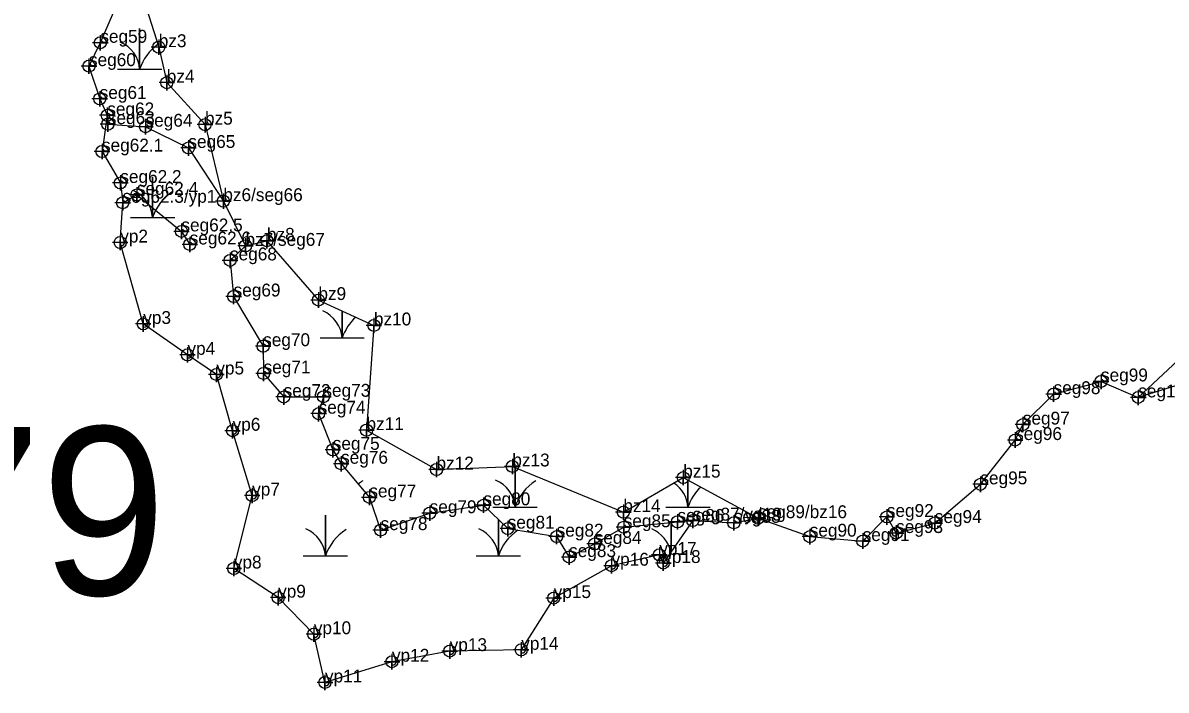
# Model space of a CAD drawing. Extents: x 2071991 to 2268989, y 436479 to 469629.
# Drawn here: x 2241252.7 to 2241697.1, y 440021.4 to 440280.8 of the extents above; entities that cross this region are included whole.
import ezdxf

# ---------------------------------------------------------------- set-up
doc = ezdxf.new("R2010")
doc.units = 0
for name, color, linetype in [('Default', 7, 'Continuous'), ('Exist Environmental Wetland Boundary', 7, 'Continuous'), ('Exist Environmental Wetland Boundary Cogo Comment', 7, 'Continuous'), ('Exist Environmental Wetland Boundary Cogo Point CELL', 7, 'Continuous'), ('Exist Hydro Jurisdictional Stream or Body of Water NEU Mitigable', 7, 'Continuous'), ('Exist Hydro Jurisdictional Stream or Body of Water NEU Mitigable Cogo Comment', 7, 'Continuous'), ('Exist Hydro Jurisdictional Stream or Body of Water NEU Mitigable Cogo Point CELL', 7, 'Continuous'), ('Exist Hydro Swamp or Marsh', 7, 'Continuous')]:
    doc.layers.add(name, color=color, linetype=linetype)

msp = doc.modelspace()

# ---------------------------------------------------------------- linework, layer by layer
at = {"layer": 'Exist Environmental Wetland Boundary'}
for points in [[(2241278.82, 440315.13), (2241296.71, 440299.1), (2241305.55, 440271.4), (2241308.65, 440257.59), (2241323.52, 440241.26), (2241330.65, 440211.53)], [(2241513.12, 440087.33), (2241501.66, 440070.84), (2241500.12, 440074), (2241481.53, 440069.8), (2241459.06, 440057.21), (2241446.44, 440037.09), (2241418.63, 440036.6), (2241396.19, 440032.47), (2241370.15, 440024.41), (2241365.82, 440043.17), (2241351.94, 440057.37), (2241334.73, 440068.7), (2241341.85, 440097.04), (2241334.25, 440122.27), (2241327.93, 440144.15), (2241316.69, 440151.78), (2241299.52, 440163.78), (2241290.57, 440195.44), (2241291.52, 440210.9)], [(2241339.26, 440194.15), (2241347.6, 440196.12), (2241367.6, 440173.08), (2241389.18, 440163.21), (2241386.29, 440122.5), (2241413.51, 440107.19), (2241442.98, 440108.39), (2241486.13, 440090.61), (2241509.42, 440104.04), (2241538.49, 440088.28)], [(2241714.92, 440144.18), (2241686.29, 440135.23), (2241707.54, 440154.97)]]:
    msp.add_lwpolyline(points, dxfattribs=at)
at = {"layer": 'Exist Environmental Wetland Boundary Cogo Point CELL'}
for points in [[(2241305.55, 440274.4), (2241305.55, 440268.4), (2241305.55, 440271.4), (2241308.55, 440271.4), (2241302.55, 440271.4)], [(2241308.65, 440260.59), (2241308.65, 440254.59), (2241308.65, 440257.59), (2241311.65, 440257.59), (2241305.65, 440257.59)], [(2241323.52, 440244.26), (2241323.52, 440238.26), (2241323.52, 440241.26), (2241326.52, 440241.26), (2241320.52, 440241.26)], [(2241330.65, 440214.53), (2241330.65, 440208.53), (2241330.65, 440211.53), (2241333.65, 440211.53), (2241327.65, 440211.53)], [(2241290.57, 440198.44), (2241290.57, 440192.44), (2241290.57, 440195.44), (2241293.57, 440195.44), (2241287.57, 440195.44)], [(2241339.26, 440197.15), (2241339.26, 440191.15), (2241339.26, 440194.15), (2241342.26, 440194.15), (2241336.26, 440194.15)], [(2241347.6, 440199.12), (2241347.6, 440193.12), (2241347.6, 440196.12), (2241350.6, 440196.12), (2241344.6, 440196.12)], [(2241367.6, 440176.08), (2241367.6, 440170.08), (2241367.6, 440173.08), (2241370.6, 440173.08), (2241364.6, 440173.08)], [(2241299.52, 440166.78), (2241299.52, 440160.78), (2241299.52, 440163.78), (2241302.52, 440163.78), (2241296.52, 440163.78)], [(2241389.18, 440166.21), (2241389.18, 440160.21), (2241389.18, 440163.21), (2241392.18, 440163.21), (2241386.18, 440163.21)], [(2241316.69, 440154.78), (2241316.69, 440148.78), (2241316.69, 440151.78), (2241319.69, 440151.78), (2241313.69, 440151.78)], [(2241327.93, 440147.15), (2241327.93, 440141.15), (2241327.93, 440144.15), (2241330.93, 440144.15), (2241324.93, 440144.15)], [(2241334.25, 440125.27), (2241334.25, 440119.27), (2241334.25, 440122.27), (2241337.25, 440122.27), (2241331.25, 440122.27)], [(2241386.29, 440125.5), (2241386.29, 440119.5), (2241386.29, 440122.5), (2241389.29, 440122.5), (2241383.29, 440122.5)], [(2241413.51, 440110.19), (2241413.51, 440104.19), (2241413.51, 440107.19), (2241416.51, 440107.19), (2241410.51, 440107.19)], [(2241442.98, 440111.39), (2241442.98, 440105.39), (2241442.98, 440108.39), (2241445.98, 440108.39), (2241439.98, 440108.39)], [(2241509.42, 440107.04), (2241509.42, 440101.04), (2241509.42, 440104.04), (2241512.42, 440104.04), (2241506.42, 440104.04)], [(2241341.85, 440100.04), (2241341.85, 440094.04), (2241341.85, 440097.04), (2241344.85, 440097.04), (2241338.85, 440097.04)], [(2241486.13, 440093.61), (2241486.13, 440087.61), (2241486.13, 440090.61), (2241489.13, 440090.61), (2241483.13, 440090.61)], [(2241513.12, 440090.33), (2241513.12, 440084.33), (2241513.12, 440087.33), (2241516.12, 440087.33), (2241510.12, 440087.33)], [(2241538.49, 440091.28), (2241538.49, 440085.28), (2241538.49, 440088.28), (2241541.49, 440088.28), (2241535.49, 440088.28)], [(2241500.12, 440077), (2241500.12, 440071), (2241500.12, 440074), (2241503.12, 440074), (2241497.12, 440074)], [(2241481.53, 440072.8), (2241481.53, 440066.8), (2241481.53, 440069.8), (2241484.53, 440069.8), (2241478.53, 440069.8)], [(2241501.66, 440073.84), (2241501.66, 440067.84), (2241501.66, 440070.84), (2241504.66, 440070.84), (2241498.66, 440070.84)], [(2241334.73, 440071.7), (2241334.73, 440065.7), (2241334.73, 440068.7), (2241337.73, 440068.7), (2241331.73, 440068.7)], [(2241351.94, 440060.37), (2241351.94, 440054.37), (2241351.94, 440057.37), (2241354.94, 440057.37), (2241348.94, 440057.37)], [(2241459.06, 440060.21), (2241459.06, 440054.21), (2241459.06, 440057.21), (2241462.06, 440057.21), (2241456.06, 440057.21)], [(2241365.82, 440046.17), (2241365.82, 440040.17), (2241365.82, 440043.17), (2241368.82, 440043.17), (2241362.82, 440043.17)], [(2241418.63, 440039.6), (2241418.63, 440033.6), (2241418.63, 440036.6), (2241421.63, 440036.6), (2241415.63, 440036.6)], [(2241446.44, 440040.09), (2241446.44, 440034.09), (2241446.44, 440037.09), (2241449.44, 440037.09), (2241443.44, 440037.09)], [(2241396.19, 440035.47), (2241396.19, 440029.47), (2241396.19, 440032.47), (2241399.19, 440032.47), (2241393.19, 440032.47)], [(2241370.15, 440027.41), (2241370.15, 440021.41), (2241370.15, 440024.41), (2241373.15, 440024.41), (2241367.15, 440024.41)]]:
    msp.add_lwpolyline(points, dxfattribs=at)
for centre in [(2241305.55, 440271.4), (2241308.65, 440257.59), (2241323.52, 440241.26), (2241330.65, 440211.53), (2241290.57, 440195.44), (2241347.6, 440196.12), (2241339.26, 440194.15), (2241367.6, 440173.08), (2241299.52, 440163.78), (2241389.18, 440163.21), (2241316.69, 440151.78), (2241327.93, 440144.15), (2241334.25, 440122.27), (2241386.29, 440122.5), (2241413.51, 440107.19), (2241442.98, 440108.39), (2241509.42, 440104.04), (2241341.85, 440097.04), (2241486.13, 440090.61), (2241538.49, 440088.28), (2241513.12, 440087.33), (2241500.12, 440074), (2241501.66, 440070.84), (2241334.73, 440068.7), (2241481.53, 440069.8), (2241351.94, 440057.37), (2241459.06, 440057.21), (2241365.82, 440043.17), (2241418.63, 440036.6), (2241446.44, 440037.09), (2241396.19, 440032.47), (2241370.15, 440024.41)]:
    msp.add_circle(centre, 2.34, dxfattribs=at)
at = {"layer": 'Exist Hydro Jurisdictional Stream or Body of Water NEU Mitigable'}
for points in [[(2241204.04, 440473.22), (2241196.53, 440464.43), (2241195.49, 440458.54), (2241195.39, 440442.82), (2241204.17, 440426.87), (2241229.41, 440417.26), (2241230.72, 440408.11), (2241232.79, 440403.75), (2241257.72, 440391.43), (2241260.12, 440383.05), (2241265.82, 440360.85), (2241274.8, 440350.9), (2241278.67, 440344.84), (2241281.02, 440329.2), (2241279.21, 440315.74), (2241268.43, 440299.17), (2241275.06, 440286.05), (2241290.77, 440291.78), (2241282.83, 440273.11), (2241278.42, 440264.03), (2241282.59, 440251.27), (2241285.54, 440244.89), (2241285.76, 440241.46)], [(2241285.54, 440244.89), (2241283.48, 440230.81), (2241290.61, 440218.6), (2241291.52, 440210.9), (2241297.04, 440213.96), (2241314.36, 440199.77), (2241317.58, 440194.69)], [(2241285.76, 440241.46), (2241300.42, 440240.47), (2241317.07, 440232.2), (2241330.65, 440211.53), (2241339.26, 440194.15), (2241333.25, 440188.5), (2241334.64, 440174.46), (2241346.14, 440155.15), (2241346.29, 440144.54), (2241354.1, 440135.38), (2241369.55, 440135.48), (2241367.69, 440128.9), (2241373.19, 440114.85), (2241376.42, 440109.43), (2241387.41, 440096.36), (2241391.79, 440083.64), (2241410.86, 440090.21), (2241431.76, 440093.29), (2241441.19, 440084.2), (2241460.21, 440081.1), (2241465.06, 440073.15), (2241474.98, 440078.25), (2241486.3, 440084.74), (2241507.18, 440086.84), (2241513.12, 440087.33), (2241529.06, 440086.49), (2241538.49, 440088.28), (2241558.6, 440081.08), (2241579.17, 440079.38), (2241588.56, 440088.74), (2241592.19, 440082.5), (2241607.21, 440086.39), (2241624.92, 440101.43), (2241638.41, 440118.65), (2241641.43, 440124.65), (2241653.38, 440136.5), (2241671.8, 440141.44), (2241686.29, 440135.23)]]:
    msp.add_lwpolyline(points, dxfattribs=at)
at = {"layer": 'Exist Hydro Jurisdictional Stream or Body of Water NEU Mitigable Cogo Point CELL'}
for points in [[(2241282.83, 440276.11), (2241282.83, 440270.11), (2241282.83, 440273.11), (2241285.83, 440273.11), (2241279.83, 440273.11)], [(2241278.42, 440267.03), (2241278.42, 440261.03), (2241278.42, 440264.03), (2241281.42, 440264.03), (2241275.42, 440264.03)], [(2241282.59, 440254.27), (2241282.59, 440248.27), (2241282.59, 440251.27), (2241285.59, 440251.27), (2241279.59, 440251.27)], [(2241285.54, 440247.89), (2241285.54, 440241.89), (2241285.54, 440244.89), (2241288.54, 440244.89), (2241282.54, 440244.89)], [(2241285.76, 440244.46), (2241285.76, 440238.46), (2241285.76, 440241.46), (2241288.76, 440241.46), (2241282.76, 440241.46)], [(2241300.42, 440243.47), (2241300.42, 440237.47), (2241300.42, 440240.47), (2241303.42, 440240.47), (2241297.42, 440240.47)], [(2241283.48, 440233.81), (2241283.48, 440227.81), (2241283.48, 440230.81), (2241286.48, 440230.81), (2241280.48, 440230.81)], [(2241317.07, 440235.2), (2241317.07, 440229.2), (2241317.07, 440232.2), (2241320.07, 440232.2), (2241314.07, 440232.2)], [(2241290.61, 440221.6), (2241290.61, 440215.6), (2241290.61, 440218.6), (2241293.61, 440218.6), (2241287.61, 440218.6)], [(2241297.04, 440216.96), (2241297.04, 440210.96), (2241297.04, 440213.96), (2241300.04, 440213.96), (2241294.04, 440213.96)], [(2241291.52, 440213.9), (2241291.52, 440207.9), (2241291.52, 440210.9), (2241294.52, 440210.9), (2241288.52, 440210.9)], [(2241314.36, 440202.77), (2241314.36, 440196.77), (2241314.36, 440199.77), (2241317.36, 440199.77), (2241311.36, 440199.77)], [(2241317.58, 440197.69), (2241317.58, 440191.69), (2241317.58, 440194.69), (2241320.58, 440194.69), (2241314.58, 440194.69)], [(2241333.25, 440191.5), (2241333.25, 440185.5), (2241333.25, 440188.5), (2241336.25, 440188.5), (2241330.25, 440188.5)], [(2241334.64, 440177.46), (2241334.64, 440171.46), (2241334.64, 440174.46), (2241337.64, 440174.46), (2241331.64, 440174.46)], [(2241346.14, 440158.15), (2241346.14, 440152.15), (2241346.14, 440155.15), (2241349.14, 440155.15), (2241343.14, 440155.15)], [(2241346.29, 440147.54), (2241346.29, 440141.54), (2241346.29, 440144.54), (2241349.29, 440144.54), (2241343.29, 440144.54)], [(2241671.8, 440144.44), (2241671.8, 440138.44), (2241671.8, 440141.44), (2241674.8, 440141.44), (2241668.8, 440141.44)], [(2241653.38, 440139.5), (2241653.38, 440133.5), (2241653.38, 440136.5), (2241656.38, 440136.5), (2241650.38, 440136.5)], [(2241354.1, 440138.38), (2241354.1, 440132.38), (2241354.1, 440135.38), (2241357.1, 440135.38), (2241351.1, 440135.38)], [(2241369.55, 440138.48), (2241369.55, 440132.48), (2241369.55, 440135.48), (2241372.55, 440135.48), (2241366.55, 440135.48)], [(2241686.29, 440138.23), (2241686.29, 440132.23), (2241686.29, 440135.23), (2241689.29, 440135.23), (2241683.29, 440135.23)], [(2241367.69, 440131.9), (2241367.69, 440125.9), (2241367.69, 440128.9), (2241370.69, 440128.9), (2241364.69, 440128.9)], [(2241641.43, 440127.65), (2241641.43, 440121.65), (2241641.43, 440124.65), (2241644.43, 440124.65), (2241638.43, 440124.65)], [(2241638.41, 440121.65), (2241638.41, 440115.65), (2241638.41, 440118.65), (2241641.41, 440118.65), (2241635.41, 440118.65)], [(2241373.19, 440117.85), (2241373.19, 440111.85), (2241373.19, 440114.85), (2241376.19, 440114.85), (2241370.19, 440114.85)], [(2241376.42, 440112.43), (2241376.42, 440106.43), (2241376.42, 440109.43), (2241379.42, 440109.43), (2241373.42, 440109.43)], [(2241624.92, 440104.43), (2241624.92, 440098.43), (2241624.92, 440101.43), (2241627.92, 440101.43), (2241621.92, 440101.43)], [(2241387.41, 440099.36), (2241387.41, 440093.36), (2241387.41, 440096.36), (2241390.41, 440096.36), (2241384.41, 440096.36)], [(2241431.76, 440096.29), (2241431.76, 440090.29), (2241431.76, 440093.29), (2241434.76, 440093.29), (2241428.76, 440093.29)], [(2241410.86, 440093.21), (2241410.86, 440087.21), (2241410.86, 440090.21), (2241413.86, 440090.21), (2241407.86, 440090.21)], [(2241588.56, 440091.74), (2241588.56, 440085.74), (2241588.56, 440088.74), (2241591.56, 440088.74), (2241585.56, 440088.74)], [(2241391.79, 440086.64), (2241391.79, 440080.64), (2241391.79, 440083.64), (2241394.79, 440083.64), (2241388.79, 440083.64)], [(2241441.19, 440087.2), (2241441.19, 440081.2), (2241441.19, 440084.2), (2241444.19, 440084.2), (2241438.19, 440084.2)], [(2241486.3, 440087.74), (2241486.3, 440081.74), (2241486.3, 440084.74), (2241489.3, 440084.74), (2241483.3, 440084.74)], [(2241507.18, 440089.84), (2241507.18, 440083.84), (2241507.18, 440086.84), (2241510.18, 440086.84), (2241504.18, 440086.84)], [(2241529.06, 440089.49), (2241529.06, 440083.49), (2241529.06, 440086.49), (2241532.06, 440086.49), (2241526.06, 440086.49)], [(2241607.21, 440089.39), (2241607.21, 440083.39), (2241607.21, 440086.39), (2241610.21, 440086.39), (2241604.21, 440086.39)], [(2241460.21, 440084.1), (2241460.21, 440078.1), (2241460.21, 440081.1), (2241463.21, 440081.1), (2241457.21, 440081.1)], [(2241558.6, 440084.08), (2241558.6, 440078.08), (2241558.6, 440081.08), (2241561.6, 440081.08), (2241555.6, 440081.08)], [(2241579.17, 440082.38), (2241579.17, 440076.38), (2241579.17, 440079.38), (2241582.17, 440079.38), (2241576.17, 440079.38)], [(2241592.19, 440085.5), (2241592.19, 440079.5), (2241592.19, 440082.5), (2241595.19, 440082.5), (2241589.19, 440082.5)], [(2241474.98, 440081.25), (2241474.98, 440075.25), (2241474.98, 440078.25), (2241477.98, 440078.25), (2241471.98, 440078.25)], [(2241465.06, 440076.15), (2241465.06, 440070.15), (2241465.06, 440073.15), (2241468.06, 440073.15), (2241462.06, 440073.15)]]:
    msp.add_lwpolyline(points, dxfattribs=at)
for centre in [(2241282.83, 440273.11), (2241278.42, 440264.03), (2241282.59, 440251.27), (2241285.54, 440244.89), (2241285.76, 440241.46), (2241300.42, 440240.47), (2241283.48, 440230.81), (2241317.07, 440232.2), (2241290.61, 440218.6), (2241297.04, 440213.96), (2241291.52, 440210.9), (2241314.36, 440199.77), (2241317.58, 440194.69), (2241333.25, 440188.5), (2241334.64, 440174.46), (2241346.14, 440155.15), (2241346.29, 440144.54), (2241671.8, 440141.44), (2241354.1, 440135.38), (2241369.55, 440135.48), (2241653.38, 440136.5), (2241686.29, 440135.23), (2241367.69, 440128.9), (2241641.43, 440124.65), (2241373.19, 440114.85), (2241638.41, 440118.65), (2241376.42, 440109.43), (2241624.92, 440101.43), (2241387.41, 440096.36), (2241431.76, 440093.29), (2241410.86, 440090.21), (2241588.56, 440088.74), (2241391.79, 440083.64), (2241441.19, 440084.2), (2241486.3, 440084.74), (2241507.18, 440086.84), (2241529.06, 440086.49), (2241607.21, 440086.39), (2241460.21, 440081.1), (2241558.6, 440081.08), (2241579.17, 440079.38), (2241592.19, 440082.5), (2241474.98, 440078.25), (2241465.06, 440073.15)]:
    msp.add_circle(centre, 2.34, dxfattribs=at)
at = {"layer": 'Exist Hydro Swamp or Marsh'}
for p, q in [((2241504.74, 440075.27), (2241504.74, 440086.59)), ((2241504.74, 440086.59), (2241504.74, 440075.27)), ((2241496.14, 440073.6), (2241498.36, 440073.6)), ((2241500.32, 440073.6), (2241503.58, 440073.6))]:
    msp.add_line(p, q, dxfattribs=at)
for points in [[(2241289.51, 440262.85), (2241298.11, 440262.85), (2241298.11, 440278.63), (2241298.11, 440262.85), (2241306.71, 440262.85)], [(2241294.53, 440205.16), (2241303.13, 440205.16), (2241303.13, 440220.94), (2241303.13, 440205.16), (2241311.73, 440205.16)], [(2241368.25, 440158.34), (2241376.85, 440158.34), (2241376.85, 440168.85)], [(2241376.85, 440168.85), (2241376.85, 440158.34), (2241385.45, 440158.34)], [(2241435.45, 440092.56), (2241444.05, 440092.56), (2241444.05, 440107.95)], [(2241444.05, 440107.95), (2241444.05, 440092.56), (2241452.65, 440092.56)], [(2241502.65, 440092.56), (2241511.26, 440092.56), (2241511.26, 440103.05)], [(2241511.26, 440103.05), (2241511.26, 440092.56), (2241519.86, 440092.56)], [(2241361.73, 440073.6), (2241370.34, 440073.6), (2241370.34, 440089.38), (2241370.34, 440073.6), (2241378.94, 440073.6)], [(2241428.94, 440073.6), (2241437.54, 440073.6), (2241437.54, 440087.72)], [(2241437.54, 440087.72), (2241437.54, 440073.6), (2241446.14, 440073.6)]]:
    msp.add_lwpolyline(points, dxfattribs=at)
for centre, radius, start, end in [((2241285.84, 440261.96), 12.3, 4.1403, 67.535), ((2241316.35, 440256.78), 19.22, 125.4158, 161.6222), ((2241290.87, 440204.27), 12.3, 4.1403, 67.535), ((2241321.37, 440199.1), 19.22, 122.1274, 161.6222), ((2241364.58, 440157.45), 12.3, 4.1403, 67.535), ((2241395.09, 440152.28), 19.22, 132.5165, 161.6222), ((2241395.09, 440086.5), 19.22, 122.1274, 128.6675), ((2241431.79, 440091.67), 12.3, 4.1403, 67.535), ((2241462.3, 440086.5), 19.22, 122.1274, 161.6222), ((2241498.99, 440091.67), 12.3, 4.1403, 56.5754), ((2241529.5, 440086.5), 19.22, 133.8036, 161.6222), ((2241358.07, 440072.71), 12.3, 4.1403, 67.535), ((2241388.58, 440067.54), 19.22, 122.1274, 161.6222), ((2241425.27, 440072.71), 12.3, 4.1403, 67.535), ((2241455.78, 440067.54), 19.22, 123.5836, 161.6222), ((2241492.48, 440072.71), 12.3, 10.7657, 67.535)]:
    msp.add_arc(centre, radius, start, end, dxfattribs=at)

# ---------------------------------------------------------------- texts
at = {"layer": 'Default'}
msp.add_text('279', height=65.34, dxfattribs=at).set_placement((2241162.66, 440058.41))
at = {"layer": 'Exist Environmental Wetland Boundary Cogo Comment'}
for s, p in [('bz3', (2241305.55, 440271.4)), ('bz4', (2241308.65, 440257.59)), ('bz5', (2241323.52, 440241.26)), ('bz6/seg66', (2241330.65, 440211.53)), ('bz8', (2241347.6, 440196.12)), ('yp2', (2241290.57, 440195.44)), ('bz9', (2241367.6, 440173.08)), ('yp3', (2241299.52, 440163.78)), ('bz10', (2241389.18, 440163.21)), ('yp4', (2241316.69, 440151.78)), ('yp5', (2241327.93, 440144.15)), ('yp6', (2241334.25, 440122.27)), ('bz11', (2241386.29, 440122.5)), ('bz13', (2241442.98, 440108.39)), ('bz12', (2241413.51, 440107.19)), ('bz15', (2241509.42, 440104.04)), ('yp7', (2241341.85, 440097.04)), ('bz14', (2241486.13, 440090.61)), ('yp17', (2241500.12, 440074)), ('yp8', (2241334.73, 440068.7)), ('yp16', (2241481.53, 440069.8)), ('yp18', (2241501.66, 440070.84)), ('yp9', (2241351.94, 440057.37)), ('yp15', (2241459.06, 440057.21)), ('yp10', (2241365.82, 440043.17)), ('yp13', (2241418.63, 440036.6)), ('yp14', (2241446.44, 440037.09)), ('yp12', (2241396.19, 440032.47)), ('yp11', (2241370.15, 440024.41))]:
    msp.add_text(s, height=5, dxfattribs=at).set_placement(p)
at = {"layer": 'Exist Hydro Jurisdictional Stream or Body of Water NEU Mitigable Cogo Comment'}
for s, p in [('seg59', (2241282.83, 440273.11)), ('seg60', (2241278.42, 440264.03)), ('seg61', (2241282.59, 440251.27)), ('seg62', (2241285.54, 440244.89)), ('seg63', (2241285.76, 440241.46)), ('seg64', (2241300.42, 440240.47)), ('seg65', (2241317.07, 440232.2)), ('seg62.1', (2241283.48, 440230.81)), ('seg62.2', (2241290.61, 440218.6)), ('seg62.3/yp1', (2241291.52, 440210.9)), ('seg62.4', (2241297.04, 440213.96)), ('seg62.5', (2241314.36, 440199.77)), ('seg62.6', (2241317.58, 440194.69)), ('bz7/seg67', (2241339.26, 440194.15)), ('seg68', (2241333.25, 440188.5)), ('seg69', (2241334.64, 440174.46)), ('seg70', (2241346.14, 440155.15)), ('seg71', (2241346.29, 440144.54)), ('seg99', (2241671.8, 440141.44)), ('seg72', (2241354.1, 440135.38)), ('seg73', (2241369.55, 440135.48)), ('seg98', (2241653.38, 440136.5)), ('seg100/bbb36', (2241686.29, 440135.23)), ('seg74', (2241367.69, 440128.9)), ('seg97', (2241641.43, 440124.65)), ('seg96', (2241638.41, 440118.65)), ('seg75', (2241373.19, 440114.85)), ('seg76', (2241376.42, 440109.43)), ('seg95', (2241624.92, 440101.43)), ('seg77', (2241387.41, 440096.36)), ('seg79', (2241410.86, 440090.21)), ('seg80', (2241431.76, 440093.29)), ('seg86', (2241507.18, 440086.84)), ('seg87/yd19', (2241513.12, 440087.33)), ('seg88', (2241529.06, 440086.49)), ('seg89/bz16', (2241538.49, 440088.28)), ('seg92', (2241588.56, 440088.74)), ('seg94', (2241607.21, 440086.39)), ('seg78', (2241391.79, 440083.64)), ('seg81', (2241441.19, 440084.2)), ('seg82', (2241460.21, 440081.1)), ('seg85', (2241486.3, 440084.74)), ('seg90', (2241558.6, 440081.08)), ('seg93', (2241592.19, 440082.5)), ('seg84', (2241474.98, 440078.25)), ('seg91', (2241579.17, 440079.38)), ('seg83', (2241465.06, 440073.15))]:
    msp.add_text(s, height=5, dxfattribs=at).set_placement(p)

doc.saveas('drawing.dxf')
